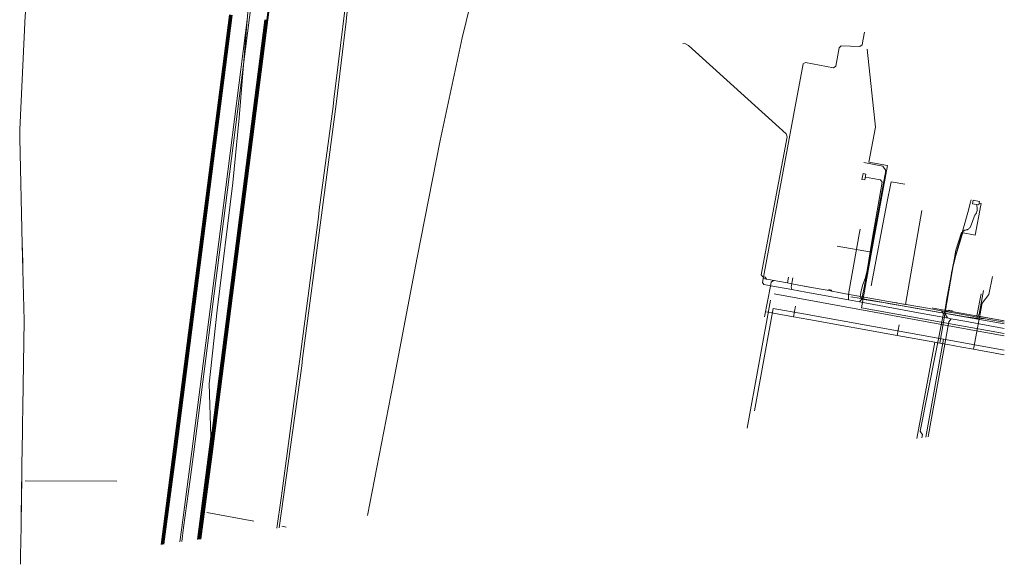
# Model space of a CAD drawing. Header units: metres. Extents: x 124576 to 133557, y 395865 to 402386.
# Tile 406 of 447: x 133010 to 133281, y 400552 to 400702. Entities that reach past the tile are written whole.
import ezdxf

# ---------------------------------------------------------------- set-up
doc = ezdxf.new("R2010")
doc.units = ezdxf.units.M
doc.header["$MEASUREMENT"] = 0
for name, color, linetype, lineweight, true_color in [('LG_AanduidingEisVoorzorgsmaatregel', 7, 'Continuous', 40, 0xf7284a), ('LG_Datatransport', 3, 'Continuous', 13, 0x00ff00), ('LG_Datatransport_Eurofiber_Nederland_BV', 3, 'Continuous', 13, 0x00ff00), ('LG_Datatransport_T-Mobile_Netherlands_BV', 3, 'Continuous', 13, 0x00ff00), ('LG_Datatransport_Ziggo_BV', 3, 'Continuous', 13, 0x00ff00), ('LG_Gas_Lage_Druk_Enexis_Netbeheer_BV', 7, 'Continuous', 13, 0xffdc7d), ('LG_Hoog_Spanning_Tennet_Tso', 1, 'Continuous', 13, 0xff0000), ('LG_Laag_Spanning', 7, 'Continuous', 13, 0x960000), ('LG_Laag_Spanning_Enexis_Netbeheer_BV', 7, 'Continuous', 13, 0x960000), ('LG_Midden_Spanning_Enexis_Netbeheer_BV', 7, 'Continuous', 13, 0xd20000), ('LG_Riool_Vrij_Verval_Gemeente_Tilburg_Ruimtelijke_Uitvoering', 7, 'Continuous', 13, 0xca00a0), ('LG_unet-4_Brabant_Water', 5, 'Continuous', 13, 0x0000ff)]:
    doc.layers.add(name, color=color, linetype=linetype, lineweight=lineweight, true_color=true_color)

msp = doc.modelspace()

# ---------------------------------------------------------------- linework, layer by layer
at = {"layer": 'LG_AanduidingEisVoorzorgsmaatregel', "flags": 128}
for points in [[(133059.61, 400559.4), (133062.67, 400582.74), (133078.03, 400702.27), (133080.27, 400719.19)], [(133067.62, 400703.65), (133052.26, 400584.11), (133048.82, 400557.89)], [(133068.11, 400703.59), (133052.76, 400584.04), (133049.33, 400557.96)], [(133059.09, 400559.33), (133062.18, 400582.8), (133077.53, 400702.34)]]:
    msp.add_lwpolyline(points, dxfattribs=at)
at = {"layer": 'LG_Datatransport'}
for p, q in [((133238.74, 400626.08), (133240.99, 400625.68)), ((133240.99, 400625.68), (133281, 400618.59)), ((133217.35, 400622.85), (133212.2, 400594.67)), ((133281, 400611.36), (133264.29, 400614.38))]:
    msp.add_line(p, q, dxfattribs=at)
at = {"layer": 'LG_Datatransport', "flags": 128}
for points in [[(133264.29, 400614.38), (133225.72, 400621.34), (133217.35, 400622.85)], [(133264.29, 400614.38), (133261.43, 400598.59), (133259.41, 400587.43)]]:
    msp.add_lwpolyline(points, dxfattribs=at)
at = {"layer": 'LG_Datatransport_Eurofiber_Nederland_BV', "flags": 128}
for points in [[(133058.74, 400559.28), (133062.4, 400587.6), (133062, 400602.1), (133064.2, 400622.4), (133068.5, 400657.4), (133070.2, 400675.3), (133072.6, 400704.4), (133073.6, 400715.3), (133074, 400727.8), (133074.3, 400742.7), (133072.3, 400781.1), (133069.6, 400815.9), (133069.4, 400816.1), (133069.4, 400816.3), (133069.2, 400816.7), (133069.1, 400817.4), (133069.2, 400817.5), (133069.2, 400818.01), (133072.66, 400802.32)], [(133058.74, 400559.28), (133062.4, 400587.6), (133062, 400602.1), (133064.2, 400622.4), (133068.5, 400657.4), (133070.2, 400675.3), (133072.6, 400704.4), (133073.6, 400715.3), (133074, 400727.8), (133074.3, 400742.7), (133072.3, 400781.1), (133069.6, 400815.9), (133069.4, 400816.1), (133069.4, 400816.3), (133069.2, 400816.7), (133069.1, 400817.4), (133069.2, 400817.5), (133069.2, 400818.01), (133072.66, 400802.32)], [(133058.74, 400559.28), (133058.8, 400559.7), (133062.4, 400587.6), (133062, 400602.1), (133064.2, 400622.4), (133068.5, 400657.4), (133070.2, 400675.3), (133072.6, 400704.4), (133073.6, 400715.3), (133074, 400727.8), (133074.3, 400742.7), (133072.3, 400781.1), (133070.93, 400800.56), (133072.66, 400802.32)], [(133058.74, 400559.28), (133062.4, 400587.6), (133062, 400602.1), (133064.2, 400622.4), (133068.5, 400657.4), (133070.2, 400675.3), (133072.6, 400704.4)], [(133058.74, 400559.28), (133058.8, 400559.7), (133062.4, 400587.6), (133062, 400602.1), (133064.2, 400622.4), (133068.5, 400657.4), (133070.2, 400675.3), (133072.6, 400704.4)]]:
    msp.add_lwpolyline(points, dxfattribs=at)
at = {"layer": 'LG_Datatransport_T-Mobile_Netherlands_BV', "flags": 128}
msp.add_lwpolyline([(133058.75, 400559.28), (133058.8, 400559.7), (133062.4, 400587.6), (133062, 400602.1), (133064.2, 400622.4), (133068.5, 400657.4), (133070.2, 400675.3), (133072.6, 400704.4), (133073.6, 400715.3), (133074, 400727.8), (133074.3, 400742.7), (133073.9, 400750), (133073.4, 400759.2), (133072.3, 400781.1), (133069.6, 400815.8), (133069.2, 400816.6), (133069.2, 400817.4), (133069.3, 400818.3), (133069.7, 400819), (133070.3, 400819.5), (133083.5, 400820.9), (133091.1, 400821.6), (133092, 400826.1), (133099.86, 400911)], dxfattribs=at)
at = {"layer": 'LG_Datatransport_Ziggo_BV'}
for p, q in [((133245.5, 400672.74), (133243.19, 400694.26)), ((133243.69, 400663.1), (133245.5, 400672.74)), ((133248.81, 400662.18), (133243.69, 400663.1)), ((133244.44, 400638.31), (133248.81, 400662.18)), ((133244.44, 400638.31), (133234.97, 400640.03))]:
    msp.add_line(p, q, dxfattribs=at)
at = {"layer": 'LG_Datatransport_Ziggo_BV', "flags": 128}
for points in [[(133281, 400615.96), (133241.66, 400623.06), (133244.44, 400638.31), (133234.97, 400640.03)], [(133281, 400615.96), (133241.66, 400623.06), (133244.44, 400638.31)], [(133281, 400619.43), (133273.46, 400620.82), (133274.59, 400626.92)], [(133281, 400619.43), (133273.46, 400620.82), (133274.59, 400626.92)]]:
    msp.add_lwpolyline(points, dxfattribs=at)
at = {"layer": 'LG_Gas_Lage_Druk_Enexis_Netbeheer_BV'}
for p, q in [((133242.09, 400696.97), (133242.46, 400698.94)), ((133242.05, 400626.91), (133242.29, 400628.16)), ((133216.55, 400625.16), (133210.2, 400589.95)), ((133264.57, 400621.68), (133264.71, 400622.46)), ((133260.15, 400588.1), (133260.05, 400587.52))]:
    msp.add_line(p, q, dxfattribs=at)
at = {"layer": 'LG_Gas_Lage_Druk_Enexis_Netbeheer_BV', "flags": 128}
for points in [[(133222.95, 400675.94), (133225.61, 400690.19), (133226.19, 400690.59), (133233.97, 400689.13), (133234.55, 400689.53), (133235.51, 400694.63), (133236.1, 400695.11), (133241.22, 400694.98), (133241.81, 400695.46), (133242.09, 400696.97)], [(133218.81, 400628.69), (133214.78, 400629.44), (133214.39, 400630.02), (133222.95, 400675.94)], [(133242.29, 400628.16), (133242.92, 400631.58), (133245.05, 400643.04), (133248.36, 400660.86), (133247.57, 400662.03), (133242.31, 400663.01)], [(133244.3, 400629.06), (133248.68, 400651.87), (133249.82, 400657.75), (133253.59, 400657.03)], [(133264.71, 400622.46), (133264.96, 400623.92), (133266.81, 400634.37), (133267.04, 400635.35), (133271.1, 400649.89), (133271.63, 400651.81), (133271.9, 400652.77)], [(133238.15, 400627.31), (133241.14, 400643.75), (133241.31, 400644.73)], [(133222.36, 400629.21), (133222.56, 400630.29), (133222.75, 400631.27)], [(133216.21, 400629.15), (133218.81, 400628.69), (133222.45, 400628.04), (133226.34, 400627.35), (133238.07, 400625.2), (133241.1, 400624.64), (133257.33, 400621.67), (133265.62, 400620.16), (133266.32, 400620.04), (133270.17, 400619.34), (133281, 400617.38)], [(133222.45, 400628.04), (133222.29, 400628.84), (133222.36, 400629.21)], [(133238.07, 400625.2), (133238.04, 400626.05), (133238.04, 400626.55), (133238.15, 400627.31)], [(133241.1, 400624.64), (133241.81, 400625.6), (133242.05, 400626.91)], [(133266.32, 400620.04), (133265.76, 400619.18), (133260.15, 400588.1)], [(133265.62, 400620.16), (133265.31, 400620.3), (133264.57, 400621.68)]]:
    msp.add_lwpolyline(points, dxfattribs=at)
at = {"layer": 'LG_Hoog_Spanning_Tennet_Tso', "flags": 128}
for points in [[(133054.43, 400558.68), (133054.93, 400562.54), (133056.7, 400575.78), (133057.72, 400583.39), (133065.88, 400646.86), (133073.07, 400702.93), (133075.31, 400719.85), (133077.23, 400735.82), (133077.53, 400737.18), (133077.86, 400737.96), (133078.93, 400739.56), (133079.71, 400740.31), (133080.52, 400740.71), (133081.34, 400741), (133081.88, 400741.16), (133129.65, 400750.98), (133144.58, 400754.05), (133145.6, 400754.08), (133146.66, 400753.97), (133148.1, 400753.69), (133157.73, 400751.09), (133158.6, 400750.75), (133165.34, 400748.93)], [(133053.91, 400558.6), (133054.43, 400562.6), (133056.2, 400575.86), (133057.22, 400583.45), (133065.38, 400646.92), (133072.57, 400702.99)]]:
    msp.add_lwpolyline(points, dxfattribs=at)
at = {"layer": 'LG_Laag_Spanning', "flags": 128}
for points in [[(133242.58, 400658.24), (133242.58, 400658.24), (133242.58, 400658.24), (133242.58, 400658.24), (133242.58, 400658.24), (133242.59, 400658.24), (133242.59, 400658.24), (133242.59, 400658.24), (133242.59, 400658.24), (133242.59, 400658.24), (133242.59, 400658.24), (133242.88, 400659.82), (133242.88, 400659.82), (133242.88, 400659.82), (133242.88, 400659.82), (133242.88, 400659.82), (133242.88, 400659.82), (133242.88, 400659.82), (133242.88, 400659.82), (133242.88, 400659.83), (133242.88, 400659.83), (133242.88, 400659.83), (133242.88, 400659.83), (133242.88, 400659.83), (133242.09, 400659.98), (133242.09, 400659.98), (133242.09, 400659.98), (133242.09, 400659.98), (133242.08, 400659.98), (133242.08, 400659.97), (133242.08, 400659.97), (133242.08, 400659.97), (133242.08, 400659.97), (133242.08, 400659.97), (133242.08, 400659.97), (133242.08, 400659.97), (133242.08, 400659.97), (133241.78, 400658.39), (133241.78, 400658.39), (133241.78, 400658.39), (133241.78, 400658.39), (133241.78, 400658.39), (133241.78, 400658.39), (133241.78, 400658.39), (133241.79, 400658.39), (133241.79, 400658.39), (133241.79, 400658.38), (133241.79, 400658.38), (133241.79, 400658.38), (133241.79, 400658.38), (133242.58, 400658.24), (133242.58, 400658.24), (133242.58, 400658.24)], [(133274, 400651.36), (133274, 400651.36), (133274.01, 400651.36), (133274.01, 400651.36), (133274.01, 400651.36), (133274.01, 400651.37), (133274.01, 400651.37), (133274.01, 400651.37), (133274.01, 400651.37), (133274.01, 400651.37), (133274.01, 400651.37), (133274.19, 400652.31), (133274.19, 400652.31), (133274.19, 400652.32), (133274.19, 400652.32), (133274.19, 400652.32), (133274.19, 400652.32), (133274.18, 400652.32), (133274.18, 400652.32), (133274.18, 400652.32), (133274.18, 400652.32), (133274.18, 400652.32), (133274.18, 400652.32), (133274.18, 400652.32), (133272.42, 400652.65), (133272.42, 400652.65), (133272.42, 400652.65), (133272.42, 400652.65), (133272.42, 400652.65), (133272.42, 400652.65), (133272.42, 400652.65), (133272.41, 400652.65), (133272.41, 400652.65), (133272.41, 400652.65), (133272.41, 400652.64), (133272.41, 400652.64), (133272.41, 400652.64), (133272.24, 400651.7), (133272.24, 400651.7), (133272.24, 400651.7), (133272.24, 400651.7), (133272.24, 400651.69), (133272.24, 400651.69), (133272.24, 400651.69), (133272.24, 400651.69), (133272.24, 400651.69), (133272.24, 400651.69), (133272.24, 400651.69), (133272.24, 400651.69), (133272.25, 400651.69), (133274, 400651.36), (133274, 400651.36), (133274, 400651.36)]]:
    msp.add_lwpolyline(points, dxfattribs=at)
at = {"layer": 'LG_Laag_Spanning_Enexis_Netbeheer_BV'}
for p, q in [((133244.79, 400658.65), (133242.73, 400659.03)), ((133253.77, 400623.99), (133258.32, 400649.83)), ((133221.24, 400629.88), (133221.53, 400631.48)), ((133222.35, 400629.67), (133224.91, 400629.2)), ((133224.91, 400629.2), (133222.35, 400629.67)), ((133229.43, 400628.37), (133224.91, 400629.2)), ((133263.28, 400621.76), (133248.18, 400624.39)), ((133259.82, 400622.92), (133254, 400623.95)), ((133265.1, 400621.97), (133263.7, 400622.22)), ((133265.91, 400622.34), (133266.69, 400622.19)), ((133281, 400619.1), (133275.73, 400620.05)), ((133074.29, 400564.32), (133061.3, 400566.67)), ((133074.29, 400564.32), (133061.3, 400566.67)), ((133082, 400562.93), (133083.17, 400562.71)), ((133083.17, 400562.71), (133082, 400562.93))]:
    msp.add_line(p, q, dxfattribs=at)
at = {"layer": 'LG_Laag_Spanning_Enexis_Netbeheer_BV', "flags": 128}
for points in [[(133215.46, 400630.94), (133215.11, 400631.46), (133214.46, 400631.58), (133214.06, 400632.16), (133221.14, 400670.13), (133220.87, 400670.96), (133194.04, 400695.24), (133193.18, 400695.66), (133192.49, 400695.78)], [(133281, 400619.1), (133275.73, 400620.05), (133275.62, 400620.05), (133273.62, 400620.15), (133273.2, 400620.18), (133271.22, 400620.42), (133270.42, 400620.56), (133266.72, 400621.2), (133265.01, 400621.49), (133264.99, 400621.49), (133264.52, 400621.57), (133263.28, 400621.76), (133248.18, 400624.39), (133244.69, 400624.96), (133241.85, 400625.42), (133241.29, 400626.19), (133241.53, 400627.67), (133242.06, 400629.42), (133242.7, 400631.15), (133243.2, 400633.33), (133244.64, 400641.81), (133247.31, 400657.65), (133246.91, 400658.22), (133244.79, 400658.65), (133242.73, 400659.03)], [(133248.18, 400624.39), (133244.69, 400624.96), (133241.85, 400625.42), (133241.29, 400626.19), (133241.53, 400627.67), (133242.06, 400629.42), (133242.7, 400631.15), (133243.2, 400633.33), (133244.64, 400641.81), (133247.31, 400657.65), (133246.91, 400658.22), (133244.79, 400658.65)], [(133281, 400619.1), (133275.73, 400620.05), (133273.6, 400620.44), (133267.55, 400621.53), (133265.19, 400621.95), (133265.1, 400621.97), (133264.69, 400622.55), (133265.12, 400625.04), (133266.33, 400631.97), (133266.45, 400632.64), (133267.57, 400637.18), (133268.97, 400641.65), (133269.71, 400644.09), (133269.73, 400644.14), (133270.08, 400644.4), (133270.2, 400644.41), (133270.31, 400644.42), (133270.34, 400644.42), (133270.52, 400644.46), (133270.65, 400644.5), (133270.75, 400644.54), (133270.85, 400644.58), (133270.88, 400644.59), (133271, 400644.65), (133271.11, 400644.72), (133271.14, 400644.75), (133271.31, 400644.87), (133271.32, 400644.88), (133271.45, 400645.01), (133271.56, 400645.17), (133271.79, 400645.64), (133272.26, 400646.79), (133272.8, 400648.33), (133272.8, 400648.35), (133272.89, 400648.5), (133273.01, 400648.64), (133273.02, 400648.65), (133273.13, 400648.8), (133273.17, 400648.87), (133273.33, 400649.18), (133273.34, 400649.2), (133273.46, 400649.52), (133273.52, 400649.85), (133273.53, 400649.91), (133273.55, 400650.13), (133273.54, 400650.36), (133273.53, 400650.39), (133273.49, 400650.67), (133273.48, 400650.7), (133273.42, 400650.93), (133273.4, 400651.16), (133273.4, 400651.18), (133273.46, 400651.47)], [(133273.46, 400651.47), (133273.4, 400651.18), (133273.4, 400651.16), (133273.42, 400650.93), (133273.48, 400650.7), (133273.49, 400650.67), (133273.53, 400650.39), (133273.54, 400650.36), (133273.55, 400650.13), (133273.53, 400649.91), (133273.52, 400649.85), (133273.46, 400649.52), (133273.34, 400649.2), (133273.33, 400649.18), (133273.17, 400648.87), (133273.13, 400648.8), (133273.02, 400648.65), (133273.01, 400648.64), (133272.89, 400648.5), (133272.8, 400648.35), (133272.8, 400648.33), (133272.26, 400646.79), (133271.79, 400645.64), (133271.56, 400645.17), (133271.45, 400645.01), (133271.32, 400644.88), (133271.31, 400644.87), (133271.14, 400644.75), (133271.11, 400644.72), (133271, 400644.65), (133270.88, 400644.59), (133270.85, 400644.58), (133270.75, 400644.54), (133270.65, 400644.5), (133270.52, 400644.46), (133270.34, 400644.42), (133270.31, 400644.42), (133270.2, 400644.41), (133270.08, 400644.4), (133269.73, 400644.14), (133269.71, 400644.09), (133268.97, 400641.65), (133267.57, 400637.18), (133266.45, 400632.64), (133266.33, 400631.97), (133265.12, 400625.04), (133264.69, 400622.55), (133265.1, 400621.97)], [(133281, 400619.1), (133275.73, 400620.05), (133273.6, 400620.44), (133267.55, 400621.53), (133265.19, 400621.95), (133265.1, 400621.97), (133263.7, 400622.22), (133260.31, 400622.83), (133259.82, 400622.92), (133254, 400623.95), (133253.77, 400623.99), (133249.08, 400624.82), (133237.85, 400626.79), (133237.3, 400626.89), (133235.39, 400627.23), (133233.48, 400627.61), (133232.74, 400627.76), (133229.43, 400628.37), (133224.91, 400629.2), (133222.35, 400629.67), (133221.24, 400629.88), (133218.61, 400630.37), (133217.6, 400630.55), (133217.39, 400630.59), (133216.26, 400630.8), (133215.46, 400630.94), (133214.58, 400631.1)], [(133217.39, 400630.59), (133216.26, 400630.8), (133215.46, 400630.94), (133214.58, 400631.1)], [(133217.39, 400630.59), (133216.77, 400630.11), (133216.56, 400628.96), (133214.97, 400620.59)], [(133217.39, 400630.59), (133216.77, 400630.11), (133216.56, 400628.96), (133214.97, 400620.59)], [(133259.82, 400622.92), (133254, 400623.95), (133253.77, 400623.99), (133249.08, 400624.82), (133237.85, 400626.79), (133237.3, 400626.89), (133235.39, 400627.23), (133233.48, 400627.61), (133232.74, 400627.76), (133229.43, 400628.37), (133224.91, 400629.2), (133222.35, 400629.67), (133221.24, 400629.88), (133218.61, 400630.37), (133217.6, 400630.55), (133217.39, 400630.59)], [(133222.35, 400629.67), (133221.24, 400629.88), (133218.61, 400630.37), (133217.6, 400630.55), (133217.39, 400630.59)], [(133222.35, 400629.67), (133224.91, 400629.2), (133226.34, 400628.94), (133227.34, 400628.76), (133227.96, 400628.64), (133229.43, 400628.37)], [(133281, 400619.1), (133275.73, 400620.05), (133273.6, 400620.44), (133267.55, 400621.53), (133265.19, 400621.95), (133265.1, 400621.97), (133263.7, 400622.22), (133260.31, 400622.83), (133259.82, 400622.92), (133254, 400623.95), (133253.77, 400623.99), (133249.08, 400624.82), (133237.85, 400626.79), (133237.3, 400626.89), (133235.39, 400627.23), (133233.48, 400627.61), (133232.74, 400627.76), (133229.43, 400628.37), (133224.91, 400629.2)], [(133224.91, 400629.2), (133226.34, 400628.94), (133227.34, 400628.76), (133227.96, 400628.64), (133229.43, 400628.37)], [(133249.08, 400624.82), (133237.85, 400626.79), (133237.3, 400626.89), (133235.39, 400627.23), (133233.48, 400627.61), (133232.74, 400627.76), (133229.43, 400628.37)], [(133233.48, 400627.61), (133233.26, 400627.94), (133232.55, 400628.06)], [(133273.6, 400620.44), (133274.06, 400621.27), (133275.26, 400627.81)], [(133248.18, 400624.39), (133248.98, 400624.25), (133252.86, 400623.57), (133255.03, 400623.2), (133260.76, 400622.2), (133261.24, 400622.11), (133263.28, 400621.76)], [(133248.18, 400624.39), (133248.98, 400624.25), (133252.86, 400623.57), (133255.03, 400623.2), (133260.76, 400622.2), (133261.24, 400622.11), (133263.28, 400621.76)], [(133254, 400623.95), (133251.71, 400624.35), (133251.53, 400624.38), (133251.31, 400624.42), (133249.08, 400624.82)], [(133254, 400623.95), (133251.71, 400624.35), (133251.53, 400624.38), (133251.31, 400624.42), (133249.08, 400624.82)], [(133254, 400623.95), (133253.77, 400623.99), (133249.08, 400624.82)], [(133263.7, 400622.22), (133260.31, 400622.83), (133259.82, 400622.92)], [(133263.7, 400622.22), (133260.31, 400622.83), (133259.82, 400622.92)], [(133263.7, 400622.22), (133260.31, 400622.83), (133259.82, 400622.92)], [(133263.7, 400622.22), (133260.31, 400622.83), (133259.82, 400622.92)], [(133263.7, 400622.22), (133264.22, 400621.47), (133257.81, 400589.13), (133258.13, 400588.67), (133258.45, 400588.21), (133258.28, 400587.27)], [(133263.7, 400622.22), (133264.22, 400621.47), (133257.81, 400589.13), (133258.13, 400588.67), (133258.45, 400588.21), (133258.28, 400587.27)], [(133263.7, 400622.22), (133264.22, 400621.47), (133257.81, 400589.13), (133258.13, 400588.67), (133258.45, 400588.21), (133258.28, 400587.27)], [(133263.28, 400621.76), (133264.52, 400621.57), (133264.99, 400621.49), (133265.01, 400621.49), (133266.72, 400621.2), (133270.42, 400620.56), (133271.22, 400620.42), (133273.2, 400620.18), (133273.62, 400620.15), (133275.62, 400620.05), (133275.73, 400620.05)], [(133263.7, 400622.22), (133265.1, 400621.97), (133265.19, 400621.95), (133267.55, 400621.53), (133273.6, 400620.44), (133275.73, 400620.05), (133281, 400619.1)], [(133275.73, 400620.05), (133273.6, 400620.44), (133267.55, 400621.53), (133265.19, 400621.95), (133265.1, 400621.97)], [(133265.19, 400621.95), (133265.19, 400621.96), (133265.77, 400622.36), (133265.91, 400622.34)]]:
    msp.add_lwpolyline(points, dxfattribs=at)
at = {"layer": 'LG_Midden_Spanning_Enexis_Netbeheer_BV'}
for p, q in [((133010.68, 400633.48), (133010.5, 400640.55)), ((133036.51, 400575.36), (133011.27, 400575.44)), ((133036.51, 400575.36), (133011.27, 400575.44))]:
    msp.add_line(p, q, dxfattribs=at)
at = {"layer": 'LG_Midden_Spanning_Enexis_Netbeheer_BV', "flags": 128}
for points in [[(133080.59, 400562.35), (133081.77, 400570.67), (133082.04, 400572.65), (133086.69, 400606.97), (133086.95, 400608.95), (133092.04, 400648.02), (133092.3, 400650), (133096.09, 400678.42), (133096.34, 400680.4), (133097.52, 400690.03), (133100.02, 400710.28), (133100.25, 400712.26), (133101.85, 400726.98), (133101.96, 400728.97), (133101.98, 400733.64), (133102.05, 400734.62)], [(133081.28, 400562.44), (133087.45, 400607.08), (133087.72, 400609.06), (133092.92, 400648.56), (133096.95, 400679.07), (133099.66, 400701.82), (133099.9, 400703.8), (133101.35, 400715.46), (133101.58, 400717.44), (133102.72, 400728.23), (133102.77, 400728.69), (133102.82, 400730.22), (133102.81, 400733.39), (133102.88, 400734.39), (133102.88, 400734.4)], [(133010.34, 400576.44), (133010.39, 400579.73), (133010.54, 400588.98), (133010.57, 400590.91), (133010.65, 400595.67), (133010.65, 400595.71), (133011.02, 400619.59), (133010.68, 400633.48), (133010.5, 400640.55), (133009.77, 400669.74), (133009.8, 400672.14), (133011.24, 400703.37), (133011.57, 400705.74), (133013.21, 400712.64), (133013.64, 400714.99), (133013.79, 400716.17), (133014.73, 400723.46), (133015.77, 400731.47)], [(133010.5, 400640.55), (133009.77, 400669.74), (133009.8, 400672.14), (133011.24, 400703.37), (133011.57, 400705.74), (133013.21, 400712.64), (133013.64, 400714.99), (133013.79, 400716.17)], [(133080.59, 400562.35), (133081.77, 400570.67), (133082.04, 400572.65), (133086.69, 400606.97), (133086.95, 400608.95), (133092.04, 400648.02), (133092.3, 400650), (133096.09, 400678.42), (133096.34, 400680.4), (133097.52, 400690.03), (133100.02, 400710.28)], [(133080.59, 400562.35), (133081.77, 400570.67), (133082.04, 400572.65), (133086.69, 400606.97), (133086.95, 400608.95), (133092.04, 400648.02), (133092.3, 400650), (133096.09, 400678.42), (133096.34, 400680.4), (133097.52, 400690.03), (133100.02, 400710.28)], [(133080.59, 400562.35), (133081.77, 400570.67), (133082.04, 400572.65), (133086.69, 400606.97), (133086.95, 400608.95), (133092.04, 400648.02), (133092.3, 400650), (133096.09, 400678.42), (133096.34, 400680.4), (133097.52, 400690.03), (133100.02, 400710.28)], [(133100.02, 400710.28), (133097.52, 400690.03), (133096.34, 400680.4), (133096.09, 400678.42), (133092.3, 400650), (133092.04, 400648.02), (133086.95, 400608.95), (133086.69, 400606.97), (133082.04, 400572.65), (133081.77, 400570.67), (133080.59, 400562.35)], [(133010.57, 400590.91), (133010.65, 400595.67), (133010.65, 400595.71), (133011.02, 400619.59), (133010.68, 400633.48), (133010.5, 400640.55), (133009.77, 400669.74), (133009.8, 400672.14), (133011.24, 400703.37)], [(133081.28, 400562.44), (133087.45, 400607.08), (133087.72, 400609.06), (133092.92, 400648.56), (133096.95, 400679.07), (133099.66, 400701.82), (133099.9, 400703.8)], [(133081.28, 400562.44), (133087.45, 400607.08), (133087.72, 400609.06), (133092.92, 400648.56), (133096.95, 400679.07), (133099.66, 400701.82), (133099.9, 400703.8)], [(133099.9, 400703.8), (133099.66, 400701.82), (133096.95, 400679.07), (133092.92, 400648.56), (133087.72, 400609.06), (133087.45, 400607.08), (133081.28, 400562.44)], [(133081.28, 400562.44), (133087.45, 400607.08), (133087.72, 400609.06), (133092.92, 400648.56), (133096.95, 400679.07), (133099.66, 400701.82), (133099.9, 400703.8)], [(133010.68, 400633.48), (133010.6, 400636.69), (133010.59, 400637), (133010.55, 400638.62), (133010.5, 400640.55)], [(133010.68, 400633.48), (133010.6, 400636.69), (133010.59, 400637), (133010.55, 400638.62), (133010.5, 400640.55)], [(133010.57, 400590.91), (133010.65, 400595.67), (133010.65, 400595.71), (133011.02, 400619.59), (133010.68, 400633.48)], [(133261.25, 400623), (133261.37, 400622.98), (133281, 400619.46)], [(133261.25, 400623), (133261.37, 400622.98), (133281, 400619.46)], [(133261.25, 400623), (133261.37, 400622.98), (133281, 400619.46)], [(133010.03, 400552.45), (133010.03, 400555.58), (133010.05, 400557.98), (133010.14, 400563.69), (133010.3, 400573.92), (133010.34, 400576.44), (133010.39, 400579.73), (133010.54, 400588.98), (133010.57, 400590.91)], [(133010.57, 400590.91), (133010.54, 400588.98), (133010.39, 400579.73), (133010.34, 400576.44)], [(133010.03, 400552.45), (133010.03, 400555.58), (133010.05, 400557.98), (133010.14, 400563.69), (133010.3, 400573.92), (133010.34, 400576.44), (133010.14, 400563.69), (133010.3, 400573.92), (133010.34, 400576.44)], [(133010.03, 400552.45), (133010.03, 400555.58), (133010.05, 400557.98), (133010.14, 400563.69), (133010.3, 400573.92), (133010.34, 400576.44)]]:
    msp.add_lwpolyline(points, dxfattribs=at)
at = {"layer": 'LG_Riool_Vrij_Verval_Gemeente_Tilburg_Ruimtelijke_Uitvoering'}
for p, q in [((133217.65, 400626.9), (133269.78, 400617.3)), ((133269.78, 400617.3), (133281, 400615.34))]:
    msp.add_line(p, q, dxfattribs=at)
at = {"layer": 'LG_Riool_Vrij_Verval_Gemeente_Tilburg_Ruimtelijke_Uitvoering', "flags": 128}
msp.add_lwpolyline([(133181.69, 400855.34), (133164.94, 400816.93), (133149.98, 400767.74), (133144.99, 400750.25), (133139.24, 400728.55), (133131.67, 400697.39), (133125.64, 400669.11), (133119.28, 400636.89), (133112.62, 400602.25), (133105.58, 400565.85)], dxfattribs=at)
at = {"layer": 'LG_unet-4_Brabant_Water'}
for p, q in [((133223.47, 400623.53), (133222.95, 400620.58)), ((133215.47, 400621.93), (133217.43, 400621.58)), ((133252.01, 400618.39), (133251.47, 400615.45)), ((133261.85, 400613.58), (133256.9, 400587.08))]:
    msp.add_line(p, q, dxfattribs=at)
at = {"layer": 'LG_unet-4_Brabant_Water', "flags": 128}
for points in [[(133263.23, 400613.33), (133267.61, 400638.87), (133269.19, 400643.73), (133272.98, 400643.03), (133274.51, 400651.28), (133274.6, 400651.79), (133274.09, 400651.87)], [(133272.54, 400611.65), (133274.86, 400624.34), (133276.78, 400626.72), (133277.73, 400631.7)], [(133217.43, 400621.58), (133222.95, 400620.58), (133227.14, 400619.83)], [(133227.14, 400619.83), (133251.47, 400615.45), (133261.85, 400613.58), (133263.23, 400613.33), (133265.42, 400612.93), (133269.27, 400612.24), (133272.54, 400611.65), (133281, 400610.13)]]:
    msp.add_lwpolyline(points, dxfattribs=at)

doc.saveas('drawing.dxf')
